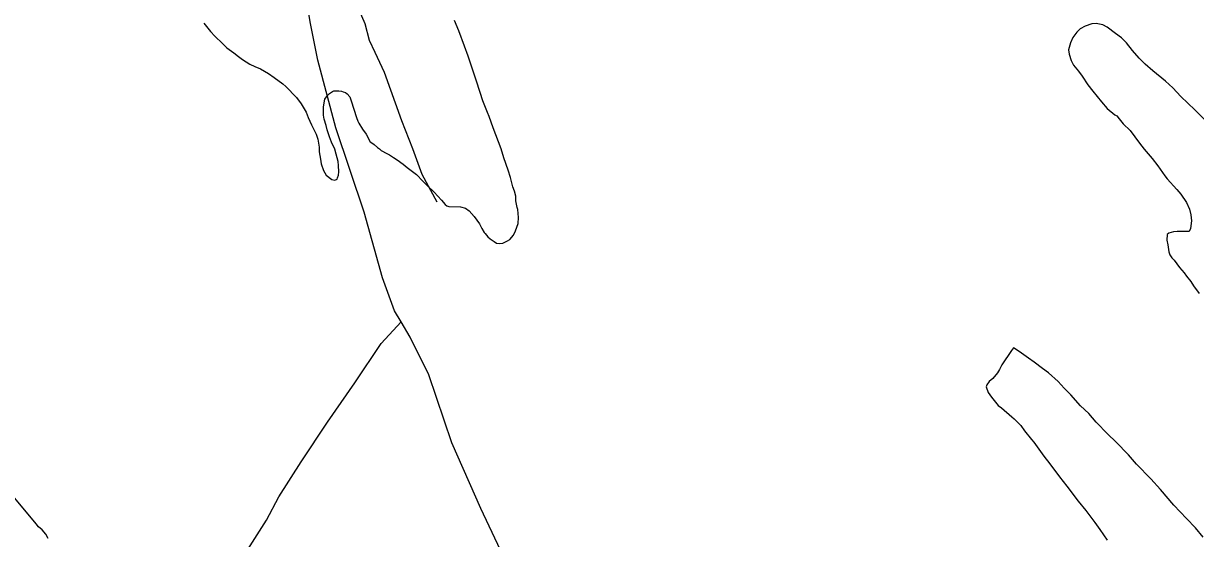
# Model space of a CAD drawing. Extents: x 3324104 to 3361979, y 612876 to 638273.
# Drawn here: x 3339983 to 3341993, y 634794 to 635679 of the extents above; entities that cross this region are included whole.
import ezdxf

# ---------------------------------------------------------------- set-up
doc = ezdxf.new("R2010")
doc.units = 0
for name, color, linetype in [('V-ROAD-CNTR', 7, 'Continuous'), ('V-SITE-VEGE', 7, 'Continuous'), ('V-TOPO-SHOR', 7, 'Continuous')]:
    doc.layers.add(name, color=color, linetype=linetype)

msp = doc.modelspace()

# ---------------------------------------------------------------- linework, layer by layer
at = {"layer": 'V-ROAD-CNTR'}
msp.add_lwpolyline([(3340692.2, 635372.1), (3340666.7, 635419.5), (3340650.8, 635463.6), (3340632, 635511.5), (3340602.2, 635594.7), (3340586.3, 635629), (3340576.3, 635649.6), (3340569, 635678), (3340548.3, 635725.8), (3340544.3, 635741), (3340541.8, 635746), (3340535.3, 635751.1), (3340525.7, 635752.1), (3340513.2, 635749.9), (3340429.6, 635744.6), (3340419, 635747.4), (3340402.1, 635753.8), (3340384.3, 635760.1), (3340363.6, 635768.4), (3340325.8, 635773.3), (3340283.2, 635774.2), (3340257.8, 635771.6)], dxfattribs=at)
at = {"layer": 'V-SITE-VEGE'}
for p, q in [((3340292.2, 635678.9), (3340303.8, 635665.1)), ((3340729.5, 635666.2), (3340722.3, 635683.5)), ((3341803.1, 635674.2), (3341794.8, 635669.4)), ((3341814.9, 635678), (3341803.1, 635674.2)), ((3341822.3, 635678.5), (3341814.9, 635678)), ((3341833.5, 635676.4), (3341822.3, 635678.5)), ((3341840.8, 635672.4), (3341833.5, 635676.4)), ((3341855.4, 635661.5), (3341840.8, 635672.4)), ((3340303.8, 635665.1), (3340311.5, 635656.7)), ((3340311.5, 635656.7), (3340324.2, 635644.3)), ((3340739.5, 635639.7), (3340729.5, 635666.2)), ((3341781.9, 635654.4), (3341777.9, 635645.1)), ((3341788.8, 635663.6), (3341781.9, 635654.4)), ((3341794.8, 635669.4), (3341788.8, 635663.6)), ((3341865.6, 635654), (3341855.4, 635661.5)), ((3341873.9, 635645.1), (3341865.6, 635654)), ((3340324.2, 635644.3), (3340331.9, 635636.9)), ((3340331.9, 635636.9), (3340343.6, 635628)), ((3340745.7, 635622.5), (3340739.5, 635639.7)), ((3341777.9, 635645.1), (3341774.8, 635633.4)), ((3341774.8, 635633.4), (3341775.7, 635626)), ((3341884.5, 635632.3), (3341873.9, 635645.1)), ((3341896.1, 635618.9), (3341884.5, 635632.3)), ((3340343.6, 635628), (3340351.9, 635622)), ((3340351.9, 635622), (3340358.7, 635616.6)), ((3340358.7, 635616.6), (3340371.3, 635608.6)), ((3340754.3, 635596.9), (3340745.7, 635622.5)), ((3341775.7, 635626), (3341779.5, 635615.2)), ((3341779.5, 635615.2), (3341783.4, 635606.8)), ((3341906.3, 635608.5), (3341896.1, 635618.9)), ((3340371.3, 635608.6), (3340379.6, 635604.6)), ((3340379.6, 635604.6), (3340389.4, 635600.6)), ((3340389.4, 635600.6), (3340403, 635592.6)), ((3340403, 635592.6), (3340412.7, 635586.1)), ((3340759.5, 635581.2), (3340754.3, 635596.9)), ((3341783.4, 635606.8), (3341791.6, 635596.5)), ((3341791.6, 635596.5), (3341797.9, 635588.1)), ((3341919.4, 635597.1), (3341906.3, 635608.5)), ((3341940.8, 635579.8), (3341919.4, 635597.1)), ((3340412.7, 635586.1), (3340427.8, 635575.2)), ((3340427.8, 635575.2), (3340433.2, 635570.3)), ((3340766.2, 635560.1), (3340759.5, 635581.2)), ((3341797.9, 635588.1), (3341808, 635573.3)), ((3341808, 635573.3), (3341816.2, 635562.4)), ((3341953.4, 635567.9), (3341940.8, 635579.8)), ((3340433.2, 635570.3), (3340451.1, 635551.5)), ((3340451.1, 635551.5), (3340459.3, 635540.6)), ((3340499.6, 635548.5), (3340504.5, 635554.8)), ((3340504.5, 635554.8), (3340508, 635558.2)), ((3340508, 635558.2), (3340512.9, 635561.6)), ((3340512.9, 635561.6), (3340515.4, 635563.1)), ((3340515.4, 635563.1), (3340523.7, 635563)), ((3340523.7, 635563), (3340528.6, 635562.4)), ((3340528.6, 635562.4), (3340531.5, 635561.4)), ((3340531.5, 635561.4), (3340535.4, 635559.9)), ((3340535.4, 635559.9), (3340538.3, 635557.9)), ((3340538.3, 635557.9), (3340542.7, 635552.5)), ((3340542.7, 635552.5), (3340545.1, 635546.1)), ((3340770.9, 635545.8), (3340766.2, 635560.1)), ((3341816.2, 635562.4), (3341831.2, 635544.1)), ((3341967.5, 635553.1), (3341953.4, 635567.9)), ((3341991.3, 635530.3), (3341967.5, 635553.1)), ((3340459.3, 635540.6), (3340468, 635526.3)), ((3340497.3, 635521.1), (3340497.5, 635534.8)), ((3340497.5, 635534.8), (3340499, 635546.1)), ((3340499, 635546.1), (3340499.6, 635548.5)), ((3340545.1, 635546.1), (3340549.8, 635531.4)), ((3340549.8, 635531.4), (3340554.1, 635517.1)), ((3340778.6, 635525.7), (3340770.9, 635545.8)), ((3341831.2, 635544.1), (3341840.9, 635532.8)), ((3341840.9, 635532.8), (3341854, 635521.9)), ((3340468, 635526.3), (3340471.3, 635517)), ((3340471.3, 635517), (3340477.1, 635504.7)), ((3340498.7, 635514.2), (3340497.3, 635521.1)), ((3340502, 635503.4), (3340498.7, 635514.2)), ((3340554.1, 635517.1), (3340556.5, 635511.2)), ((3340556.5, 635511.2), (3340557.9, 635507.3)), ((3340781.4, 635518.8), (3340778.6, 635525.7)), ((3340788.6, 635499.6), (3340781.4, 635518.8)), ((3341854, 635521.9), (3341857.4, 635519.9)), ((3341857.4, 635519.9), (3341861.3, 635514.9)), ((3341861.3, 635514.9), (3341868.6, 635506.5)), ((3342007.8, 635513.5), (3341991.3, 635530.3)), ((3340477.1, 635504.7), (3340479.5, 635500.2)), ((3340479.5, 635500.2), (3340485.2, 635488.4)), ((3340503.9, 635496.1), (3340502, 635503.4)), ((3340507.7, 635484.3), (3340503.9, 635496.1)), ((3340557.9, 635507.3), (3340564.2, 635497.4)), ((3340564.2, 635497.4), (3340570.5, 635488.5)), ((3340801.9, 635463.2), (3340788.6, 635499.6)), ((3341868.6, 635506.5), (3341880.2, 635494.7)), ((3341880.2, 635494.7), (3341896.6, 635472.9)), ((3340485.2, 635488.4), (3340487.6, 635480.1)), ((3340487.6, 635480.1), (3340489.9, 635466.3)), ((3340511.1, 635474.9), (3340507.7, 635484.3)), ((3340516.8, 635462.6), (3340511.1, 635474.9)), ((3340570.5, 635488.5), (3340577.7, 635475.7)), ((3340577.7, 635475.7), (3340580.6, 635473.7)), ((3340580.6, 635473.7), (3340584.5, 635470.8)), ((3340584.5, 635470.8), (3340590.3, 635465.8)), ((3341896.6, 635472.9), (3341904.4, 635463.1)), ((3340489.9, 635466.3), (3340490.3, 635458)), ((3340490.3, 635458), (3340492.2, 635445.7)), ((3340519.2, 635454.3), (3340516.8, 635462.6)), ((3340522.5, 635441.5), (3340519.2, 635454.3)), ((3340590.3, 635465.8), (3340593.7, 635463.3)), ((3340593.7, 635463.3), (3340596.2, 635460.4)), ((3340596.2, 635460.4), (3340605.9, 635455.4)), ((3340605.9, 635455.4), (3340610.8, 635453.4)), ((3340610.8, 635453.4), (3340617.6, 635448.4)), ((3340806.7, 635448), (3340801.9, 635463.2)), ((3341904.4, 635463.1), (3341918.4, 635446.8)), ((3340492.2, 635445.7), (3340493.5, 635437.4)), ((3340493.5, 635437.4), (3340497.8, 635426.1)), ((3340523.4, 635434.6), (3340522.5, 635441.5)), ((3340523.8, 635423.9), (3340523.4, 635434.6)), ((3340617.6, 635448.4), (3340623.9, 635444.4)), ((3340623.9, 635444.4), (3340634.1, 635437)), ((3340634.1, 635437), (3340640.9, 635431.5)), ((3340640.9, 635431.5), (3340650.2, 635424.6)), ((3340814.3, 635426.8), (3340806.7, 635448)), ((3341918.4, 635446.8), (3341927.6, 635434.4)), ((3341927.6, 635434.4), (3341939.7, 635417.2)), ((3340497.8, 635426.1), (3340502.2, 635418.2)), ((3340502.2, 635418.2), (3340511.9, 635410.7)), ((3340511.9, 635410.7), (3340516.8, 635409.7)), ((3340516.8, 635409.7), (3340521.2, 635411.1)), ((3340521.2, 635411.1), (3340521.7, 635413.6)), ((3340521.7, 635413.6), (3340523.2, 635418)), ((3340523.2, 635418), (3340523.8, 635423.9)), ((3340650.2, 635424.6), (3340657, 635419.1)), ((3340657, 635419.1), (3340667.6, 635407.7)), ((3340818.1, 635414.5), (3340814.3, 635426.8)), ((3340822.3, 635398.3), (3340818.1, 635414.5)), ((3341939.7, 635417.2), (3341944, 635411.7)), ((3341944, 635411.7), (3341960.5, 635393.9)), ((3340667.6, 635407.7), (3340675.9, 635399.8)), ((3340675.9, 635399.8), (3340687.5, 635388.9)), ((3340824.7, 635391), (3340822.3, 635398.3)), ((3340827.1, 635382.1), (3340824.7, 635391)), ((3341960.5, 635393.9), (3341967.3, 635385.5)), ((3340687.5, 635388.9), (3340700.1, 635375.1)), ((3340700.1, 635375.1), (3340706.4, 635367.7)), ((3340827, 635374.3), (3340827.1, 635382.1)), ((3340829.3, 635363), (3340827, 635374.3)), ((3341967.3, 635385.5), (3341977, 635371.2)), ((3341977, 635371.2), (3341982.2, 635359.9)), ((3340706.4, 635367.7), (3340708.9, 635365.7)), ((3340708.9, 635365.7), (3340712.3, 635364.2)), ((3340712.3, 635364.2), (3340732.4, 635364)), ((3340732.4, 635364), (3340740.7, 635361.4)), ((3340740.7, 635361.4), (3340747, 635357)), ((3340747, 635357), (3340755.7, 635347.1)), ((3340830.8, 635359.1), (3340829.3, 635363)), ((3340831.6, 635345.8), (3340830.8, 635359.1)), ((3341982.2, 635359.9), (3341984.6, 635350.1)), ((3341984.6, 635350.1), (3341985.5, 635339.8)), ((3340755.7, 635347.1), (3340760.5, 635341.2)), ((3340760.5, 635341.2), (3340764.9, 635334.7)), ((3340764.9, 635334.7), (3340768.7, 635326.9)), ((3340826.5, 635322.4), (3340831.5, 635335.5)), ((3340831.5, 635335.5), (3340831.6, 635345.8)), ((3341985.5, 635339.8), (3341983.9, 635326.6)), ((3340768.7, 635326.9), (3340773.1, 635320)), ((3340773.1, 635320), (3340774.5, 635318)), ((3340774.5, 635318), (3340779.4, 635312.6)), ((3340779.4, 635312.6), (3340783.2, 635309.1)), ((3340817, 635307.8), (3340823, 635315.5)), ((3340823, 635315.5), (3340826.5, 635322.4)), ((3341944.1, 635316.2), (3341943, 635306.9)), ((3341946.5, 635318.6), (3341944.1, 635316.2)), ((3341954.9, 635321), (3341946.5, 635318.6)), ((3341960.8, 635321.4), (3341954.9, 635321)), ((3341970.6, 635321.8), (3341960.8, 635321.4)), ((3341981.8, 635321.7), (3341970.6, 635321.8)), ((3341983.9, 635326.6), (3341981.8, 635321.7)), ((3340783.2, 635309.1), (3340790.1, 635304.1)), ((3340790.1, 635304.1), (3340794.4, 635301.6)), ((3340794.4, 635301.6), (3340799.8, 635301.1)), ((3340799.8, 635301.1), (3340804.7, 635301.5)), ((3340804.7, 635301.5), (3340813.1, 635305.4)), ((3340813.1, 635305.4), (3340817, 635307.8)), ((3341943, 635306.9), (3341944.9, 635298.6)), ((3341944.9, 635298.6), (3341946.7, 635286.8)), ((3341946.7, 635286.8), (3341948.6, 635281.4)), ((3341948.6, 635281.4), (3341952, 635276.4)), ((3341952, 635276.4), (3341955.9, 635272.5)), ((3341955.9, 635272.5), (3341965.1, 635259.7)), ((3341965.1, 635259.7), (3341972.8, 635250.8)), ((3341972.8, 635250.8), (3341976.7, 635244.8)), ((3341976.7, 635244.8), (3341984.4, 635235.5)), ((3341984.4, 635235.5), (3341989.2, 635228.1)), ((3341989.2, 635228.1), (3341998.9, 635215.2)), ((3341672.4, 635110.2), (3341664.9, 635099.5)), ((3341676.9, 635117.5), (3341672.4, 635110.2)), ((3341680.3, 635121.9), (3341676.9, 635117.5)), ((3341690.1, 635115.4), (3341680.3, 635121.9)), ((3341706.1, 635104), (3341690.1, 635115.4)), ((3341660.5, 635092.7), (3341656.5, 635084.4)), ((3341664.9, 635099.5), (3341660.5, 635092.7)), ((3341715.9, 635097.5), (3341706.1, 635104)), ((3341730.4, 635086.6), (3341715.9, 635097.5)), ((3341645, 635069.3), (3341638.6, 635064)), ((3341653, 635079), (3341645, 635069.3)), ((3341656.5, 635084.4), (3341653, 635079)), ((3341740.2, 635078.7), (3341730.4, 635086.6)), ((3341756.7, 635064.3), (3341740.2, 635078.7)), ((3341634.6, 635058.1), (3341633.6, 635054.7)), ((3341633.6, 635054.7), (3341637, 635045.4)), ((3341638.6, 635064), (3341634.6, 635058.1)), ((3341767.3, 635052.4), (3341756.7, 635064.3)), ((3341778.5, 635041), (3341767.3, 635052.4)), ((3341637, 635045.4), (3341642.8, 635037)), ((3341642.8, 635037), (3341654.4, 635022.7)), ((3341795.4, 635022.3), (3341778.5, 635041)), ((3341654.4, 635022.7), (3341659.7, 635018.7)), ((3341659.7, 635018.7), (3341677.7, 635003.3)), ((3341809.5, 635008.9), (3341795.4, 635022.3)), ((3341822.1, 634994.1), (3341809.5, 635008.9)), ((3341677.7, 635003.3), (3341681.6, 634999.9)), ((3341681.6, 634999.9), (3341692.7, 634988.5)), ((3341692.7, 634988.5), (3341699.5, 634979.6)), ((3341842, 634973.8), (3341822.1, 634994.1)), ((3341699.5, 634979.6), (3341711.1, 634964.8)), ((3341856.1, 634960.4), (3341842, 634973.8)), ((3341711.1, 634964.8), (3341715.5, 634959.9)), ((3341715.5, 634959.9), (3341732.4, 634936.2)), ((3341877.4, 634938.2), (3341856.1, 634960.4)), ((3341732.4, 634936.2), (3341742.5, 634922.8)), ((3341891.4, 634922.3), (3341877.4, 634938.2)), ((3341742.5, 634922.8), (3341759, 634900.6)), ((3341915.7, 634897.1), (3341891.4, 634922.3)), ((3340004.9, 634819.7), (3339941.9, 634894.7)), ((3341759, 634900.6), (3341772, 634884.3)), ((3341932.2, 634878.8), (3341915.7, 634897.1)), ((3341772, 634884.3), (3341791.4, 634858.7)), ((3341955.4, 634852.1), (3341932.2, 634878.8)), ((3341791.4, 634858.7), (3341804.4, 634842.4)), ((3341977.2, 634828.9), (3341955.4, 634852.1)), ((3341804.4, 634842.4), (3341819.9, 634822.1)), ((3341992.2, 634813.1), (3341977.2, 634828.9)), ((3340009.2, 634814.7), (3340004.9, 634819.7)), ((3340015, 634809.3), (3340009.2, 634814.7)), ((3340021.8, 634801.8), (3340015, 634809.3)), ((3341819.9, 634822.1), (3341828.6, 634810.3)), ((3341828.6, 634810.3), (3341841.1, 634791.6)), ((3342005.8, 634796.8), (3341992.2, 634813.1)), ((3340025.7, 634794.5), (3340021.8, 634801.8))]:
    msp.add_line(p, q, dxfattribs=at)
at = {"layer": 'V-TOPO-SHOR'}
for points in [[(3340801, 634774.3), (3340767.2, 634846.1), (3340717.8, 634958.9), (3340678.1, 635075.4), (3340646.1, 635140.4), (3340630.6, 635166.4), (3340619.2, 635185.5), (3340598.5, 635242), (3340567.2, 635354.7), (3340518.9, 635499.2), (3340488, 635615.9), (3340475.4, 635678.6), (3340466.2, 635732.5)], [(3340171.8, 634471.9), (3340204.5, 634527.5), (3340267.2, 634623.7), (3340315.6, 634702.5), (3340359.6, 634763.1), (3340400, 634826.1), (3340421.2, 634866), (3340459.2, 634926.3), (3340504.6, 634994.1), (3340551.1, 635061.8), (3340596.5, 635129.1), (3340630.6, 635166.4)]]:
    msp.add_lwpolyline(points, dxfattribs=at)

doc.saveas('drawing.dxf')
